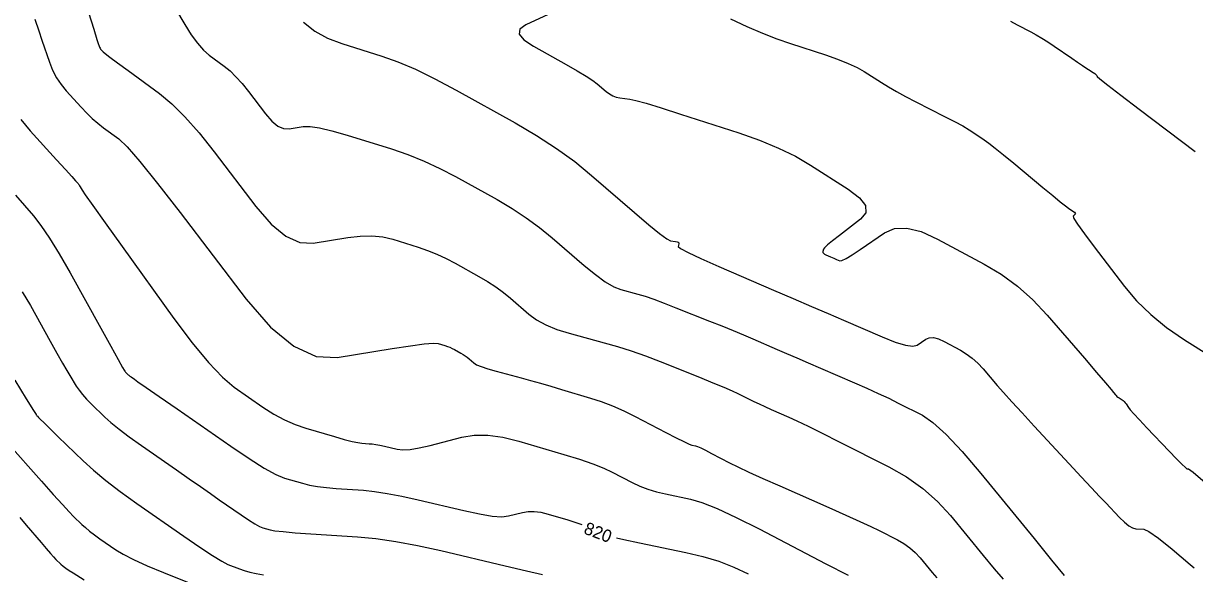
# Model space of a CAD drawing. Extents: x 2082232 to 2083549, y 592624 to 593832.
# Drawn here: x 2083228.1 to 2083294, y 593341.4 to 593372.3 of the extents above; entities that cross this region are included whole.
import ezdxf

# ---------------------------------------------------------------- set-up
doc = ezdxf.new("R2010")
doc.units = 0
doc.layers.add('DT_X_Contour_Major', color=7, linetype='Continuous')
doc.layers.add('DT_X_Contour_Minor', color=7, linetype='Continuous')

msp = doc.modelspace()

# ---------------------------------------------------------------- linework, layer by layer
at = {"layer": 'DT_X_Contour_Major'}
for points in [[(2083243.83, 593372.379), (2083244.465, 593371.887), (2083245.184, 593371.486), (2083245.987, 593371.177), (2083248.243, 593370.475), (2083249.139, 593370.158), (2083250.135, 593369.734), (2083251.23, 593369.202), (2083252.426, 593368.563), (2083255.748, 593366.714), (2083256.952, 593366.01), (2083258.07, 593365.283), (2083259.104, 593364.534), (2083260.053, 593363.762), (2083262.47, 593361.674), (2083263.276, 593360.987), (2083263.883, 593360.493), (2083264.289, 593360.191), (2083264.495, 593360.082), (2083264.777, 593360.049), (2083264.868, 593360.031), (2083264.93, 593360.001), (2083264.962, 593359.96), (2083264.965, 593359.909), (2083264.934, 593359.755), (2083265.069, 593359.643), (2083265.494, 593359.419), (2083266.212, 593359.086), (2083267.221, 593358.642), (2083270.301, 593357.311), (2083271.413, 593356.83), (2083272.44, 593356.386), (2083273.382, 593355.98), (2083274.24, 593355.61), (2083276.412, 593354.674), (2083277.147, 593354.382), (2083277.722, 593354.208), (2083278.139, 593354.152), (2083278.395, 593354.215), (2083278.867, 593354.539), (2083279.065, 593354.623), (2083279.304, 593354.63), (2083279.584, 593354.562), (2083279.906, 593354.417), (2083280.819, 593353.929), (2083281.155, 593353.725), (2083281.482, 593353.481), (2083281.797, 593353.195), (2083282.102, 593352.869), (2083282.901, 593351.944), (2083283.255, 593351.54), (2083283.719, 593351.025), (2083284.293, 593350.397), (2083284.977, 593349.657), (2083286.946, 593347.534), (2083287.629, 593346.799), (2083288.2, 593346.186), (2083288.659, 593345.696), (2083289.007, 593345.328), (2083289.786, 593344.51), (2083290.063, 593344.24), (2083290.308, 593344.045), (2083290.521, 593343.923), (2083290.703, 593343.876), (2083291.147, 593343.848), (2083291.436, 593343.716), (2083291.968, 593343.34), (2083292.745, 593342.72), (2083293.765, 593341.857), (2083293.978, 593341.674)], [(2083227.606, 593362.656), (2083228.63, 593361.48), (2083229.047, 593360.948), (2083229.53, 593360.236), (2083230.078, 593359.343), (2083230.692, 593358.269), (2083232.416, 593355.165), (2083232.983, 593354.143), (2083233.392, 593353.408), (2083233.643, 593352.958), (2083233.735, 593352.794), (2083233.77, 593352.738), (2083233.784, 593352.717), (2083233.803, 593352.694), (2083233.824, 593352.669), (2083233.85, 593352.644), (2083233.922, 593352.574), (2083233.955, 593352.544), (2083233.998, 593352.51), (2083234.052, 593352.469), (2083234.117, 593352.423), (2083234.305, 593352.292), (2083234.508, 593352.15), (2083234.977, 593351.825), (2083235.711, 593351.314), (2083236.71, 593350.62), (2083239.73, 593348.522), (2083240.769, 593347.819), (2083241.619, 593347.287), (2083242.28, 593346.923), (2083242.754, 593346.729), (2083243.765, 593346.436), (2083244.169, 593346.335), (2083244.621, 593346.253), (2083245.122, 593346.188), (2083245.671, 593346.141), (2083247.2, 593346.039), (2083247.822, 593345.977), (2083248.543, 593345.867), (2083249.363, 593345.71), (2083250.281, 593345.505), (2083252.86, 593344.896), (2083253.743, 593344.706), (2083254.458, 593344.592), (2083255.005, 593344.554), (2083255.383, 593344.593), (2083256.169, 593344.798), (2083256.48, 593344.849), (2083256.822, 593344.851), (2083257.195, 593344.801), (2083257.6, 593344.701), (2083258.721, 593344.368), (2083259.112, 593344.246), (2083259.444, 593344.132), (2083259.507, 593344.107)], [(2083261.461, 593343.36), (2083261.874, 593343.263), (2083262.753, 593343.076), (2083265.361, 593342.544), (2083266.313, 593342.319), (2083267.214, 593342.043), (2083268.065, 593341.716), (2083268.865, 593341.338)]]:
    msp.add_lwpolyline(points, dxfattribs=at)
at = {"layer": 'DT_X_Contour_Minor'}
for points in [[(2083236.154, 593373.951), (2083237.142, 593372.261), (2083237.506, 593371.677), (2083237.857, 593371.194), (2083238.195, 593370.81), (2083238.519, 593370.526), (2083239.368, 593369.903), (2083239.691, 593369.639), (2083240.026, 593369.316), (2083240.371, 593368.932), (2083240.728, 593368.489), (2083241.693, 593367.226), (2083242.047, 593366.818), (2083242.385, 593366.541), (2083242.709, 593366.393), (2083243.016, 593366.377), (2083243.816, 593366.507), (2083244.196, 593366.513), (2083244.734, 593366.434), (2083245.431, 593366.271), (2083246.286, 593366.023), (2083248.778, 593365.247), (2083249.705, 593364.932), (2083250.617, 593364.568), (2083251.514, 593364.155), (2083252.396, 593363.693), (2083254.728, 593362.396), (2083255.577, 593361.897), (2083256.377, 593361.374), (2083257.127, 593360.827), (2083257.828, 593360.255), (2083259.63, 593358.698), (2083260.267, 593358.175), (2083260.824, 593357.774), (2083261.302, 593357.494), (2083261.702, 593357.336), (2083262.661, 593357.077), (2083263.065, 593356.957), (2083263.556, 593356.79), (2083264.136, 593356.577), (2083264.803, 593356.317), (2083266.7, 593355.563), (2083267.386, 593355.288), (2083268.021, 593355.028), (2083268.606, 593354.785), (2083269.14, 593354.557), (2083270.496, 593353.971), (2083271.031, 593353.74), (2083271.618, 593353.487), (2083272.257, 593353.211), (2083272.948, 593352.913), (2083274.861, 593352.088), (2083275.553, 593351.785), (2083276.194, 593351.495), (2083276.783, 593351.217), (2083277.321, 593350.951), (2083278.687, 593350.26), (2083279.276, 593349.861), (2083280.019, 593349.183), (2083280.916, 593348.225), (2083281.966, 593346.989), (2083284.97, 593343.318), (2083285.957, 593342.113), (2083286.661, 593341.253)], [(2083231.726, 593372.936), (2083232.018, 593371.997), (2083232.2, 593371.411), (2083232.274, 593371.178), (2083232.326, 593371.026), (2083232.348, 593370.971), (2083232.375, 593370.92), (2083232.406, 593370.873), (2083232.442, 593370.829), (2083232.544, 593370.717), (2083232.661, 593370.62), (2083232.933, 593370.411), (2083233.362, 593370.091), (2083233.947, 593369.66), (2083235.715, 593368.361), (2083236.406, 593367.791), (2083237.15, 593367.055), (2083237.949, 593366.152), (2083238.802, 593365.083), (2083241.15, 593362.012), (2083242.011, 593361.019), (2083242.835, 593360.343), (2083243.621, 593359.985), (2083244.37, 593359.945), (2083246.317, 593360.261), (2083247.023, 593360.343), (2083247.681, 593360.355), (2083248.291, 593360.295), (2083248.852, 593360.163), (2083250.285, 593359.717), (2083250.819, 593359.536), (2083251.343, 593359.327), (2083251.859, 593359.089), (2083252.366, 593358.823), (2083253.707, 593358.078), (2083254.195, 593357.791), (2083254.655, 593357.49), (2083255.087, 593357.175), (2083255.49, 593356.846), (2083256.526, 593355.951), (2083256.959, 593355.632), (2083257.48, 593355.347), (2083258.089, 593355.096), (2083258.786, 593354.879), (2083260.762, 593354.346), (2083261.514, 593354.129), (2083262.29, 593353.88), (2083263.088, 593353.598), (2083263.909, 593353.283), (2083266.13, 593352.4), (2083266.889, 593352.095), (2083267.501, 593351.842), (2083267.966, 593351.641), (2083268.284, 593351.493), (2083268.935, 593351.166), (2083269.196, 593351.038), (2083269.488, 593350.9), (2083269.813, 593350.751), (2083270.169, 593350.592), (2083271.163, 593350.155), (2083271.62, 593349.945), (2083272.245, 593349.644), (2083273.038, 593349.252), (2083273.999, 593348.768), (2083276.787, 593347.358), (2083277.788, 593346.789), (2083278.701, 593346.142), (2083279.524, 593345.417), (2083280.259, 593344.612), (2083282.101, 593342.363), (2083282.728, 593341.61), (2083283.23, 593341.038)], [(2083228.701, 593372.563), (2083228.918, 593371.895), (2083229.097, 593371.363), (2083229.524, 593370.125), (2083229.703, 593369.676), (2083229.92, 593369.258), (2083230.176, 593368.87), (2083230.47, 593368.512), (2083231.306, 593367.599), (2083231.62, 593367.27), (2083231.937, 593366.968), (2083232.255, 593366.692), (2083232.576, 593366.442), (2083233.435, 593365.811), (2083233.891, 593365.376), (2083234.617, 593364.541), (2083235.612, 593363.309), (2083236.876, 593361.678), (2083240.606, 593356.797), (2083241.975, 593355.219), (2083243.285, 593354.146), (2083244.534, 593353.577), (2083245.724, 593353.513), (2083248.818, 593354.015), (2083249.85, 593354.174), (2083250.628, 593354.275), (2083251.151, 593354.318), (2083251.418, 593354.304), (2083251.793, 593354.187), (2083251.932, 593354.14), (2083252.069, 593354.085), (2083252.204, 593354.023), (2083252.336, 593353.954), (2083252.686, 593353.759), (2083252.814, 593353.684), (2083252.934, 593353.606), (2083253.046, 593353.523), (2083253.152, 593353.438), (2083253.422, 593353.204), (2083253.577, 593353.109), (2083253.837, 593353.001), (2083254.204, 593352.88), (2083254.677, 593352.745), (2083256.078, 593352.366), (2083256.615, 593352.219), (2083257.173, 593352.062), (2083257.752, 593351.895), (2083258.353, 593351.718), (2083259.984, 593351.233), (2083260.6, 593351.031), (2083261.226, 593350.791), (2083261.862, 593350.511), (2083262.507, 593350.193), (2083264.24, 593349.292), (2083264.818, 593348.994), (2083265.253, 593348.777), (2083265.545, 593348.641), (2083265.694, 593348.585), (2083265.9, 593348.543), (2083266.015, 593348.504), (2083266.206, 593348.42), (2083266.472, 593348.291), (2083266.814, 593348.115), (2083267.826, 593347.588), (2083268.288, 593347.357), (2083268.913, 593347.063), (2083269.701, 593346.704), (2083270.653, 593346.281), (2083273.41, 593345.067), (2083274.362, 593344.644), (2083275.153, 593344.287), (2083275.781, 593343.994), (2083276.247, 593343.767), (2083277.274, 593343.247), (2083277.643, 593343.038), (2083277.979, 593342.8), (2083278.282, 593342.532), (2083278.553, 593342.236), (2083279.231, 593341.408), (2083279.5, 593341.106)], [(2083257.604, 593372.821), (2083256.341, 593372.236), (2083256.013, 593371.996), (2083255.977, 593371.715), (2083256.231, 593371.393), (2083256.777, 593371.029), (2083258.621, 593370.003), (2083259.249, 593369.646), (2083259.75, 593369.346), (2083260.125, 593369.102), (2083260.374, 593368.914), (2083260.866, 593368.488), (2083261.054, 593368.345), (2083261.247, 593368.236), (2083261.446, 593368.161), (2083261.65, 593368.119), (2083262.202, 593368.053), (2083262.537, 593367.982), (2083263.126, 593367.818), (2083263.969, 593367.56), (2083265.068, 593367.21), (2083268.336, 593366.15), (2083269.508, 593365.74), (2083270.573, 593365.301), (2083271.53, 593364.835), (2083272.379, 593364.342), (2083274.501, 593362.989), (2083275.142, 593362.503), (2083275.472, 593362.058), (2083275.493, 593361.655), (2083275.202, 593361.293), (2083274.015, 593360.384), (2083273.624, 593360.079), (2083273.342, 593359.848), (2083273.169, 593359.689), (2083273.104, 593359.603), (2083273.078, 593359.472), (2083273.081, 593359.424), (2083273.112, 593359.377), (2083273.169, 593359.332), (2083273.253, 593359.289), (2083273.513, 593359.177), (2083273.693, 593359.099), (2083273.773, 593359.065), (2083273.845, 593359.034), (2083274.028, 593358.955), (2083274.152, 593358.973), (2083274.386, 593359.085), (2083274.731, 593359.293), (2083275.186, 593359.596), (2083276.546, 593360.531), (2083277.115, 593360.771), (2083277.803, 593360.793), (2083278.611, 593360.595), (2083279.537, 593360.177), (2083282.165, 593358.772), (2083283.126, 593358.197), (2083284.036, 593357.526), (2083284.897, 593356.76), (2083285.707, 593355.898), (2083287.802, 593353.472), (2083288.494, 593352.67), (2083288.999, 593352.082), (2083289.317, 593351.71), (2083289.449, 593351.552), (2083289.551, 593351.418), (2083289.593, 593351.369), (2083289.64, 593351.322), (2083289.695, 593351.279), (2083289.755, 593351.237), (2083289.925, 593351.13), (2083289.987, 593351.086), (2083290.045, 593351.032), (2083290.1, 593350.969), (2083290.152, 593350.898), (2083290.285, 593350.694), (2083290.387, 593350.566), (2083290.595, 593350.333), (2083290.906, 593349.997), (2083291.323, 593349.557), (2083292.573, 593348.244), (2083292.988, 593347.812), (2083293.294, 593347.504), (2083293.491, 593347.318), (2083293.579, 593347.254), (2083293.67, 593347.249), (2083293.921, 593347.056), (2083294.607, 593346.481)], [(2083267.875, 593372.571), (2083268.801, 593372.14), (2083269.672, 593371.764), (2083270.49, 593371.443), (2083271.253, 593371.177), (2083273.217, 593370.541), (2083273.906, 593370.303), (2083274.502, 593370.068), (2083275.003, 593369.835), (2083275.411, 593369.604), (2083276.373, 593368.991), (2083276.764, 593368.751), (2083277.218, 593368.491), (2083277.733, 593368.21), (2083278.31, 593367.91), (2083279.932, 593367.082), (2083280.491, 593366.792), (2083280.952, 593366.542), (2083281.314, 593366.333), (2083281.579, 593366.165), (2083282.153, 593365.77), (2083282.419, 593365.576), (2083282.786, 593365.291), (2083283.253, 593364.915), (2083283.822, 593364.449), (2083285.472, 593363.082), (2083286.026, 593362.626), (2083286.449, 593362.281), (2083286.741, 593362.048), (2083286.903, 593361.926), (2083287.16, 593361.752), (2083287.239, 593361.691), (2083287.285, 593361.638), (2083287.296, 593361.594), (2083287.273, 593361.558), (2083287.166, 593361.474), (2083287.21, 593361.343), (2083287.424, 593361.01), (2083287.806, 593360.476), (2083288.358, 593359.742), (2083290.054, 593357.516), (2083290.743, 593356.702), (2083291.537, 593355.931), (2083292.436, 593355.202), (2083293.44, 593354.515), (2083296.258, 593352.741)], [(2083283.646, 593372.447), (2083284.025, 593372.228), (2083284.793, 593371.836), (2083285.091, 593371.676), (2083285.409, 593371.489), (2083285.747, 593371.275), (2083286.106, 593371.035), (2083287.088, 593370.359), (2083287.423, 593370.129), (2083287.691, 593369.946), (2083287.893, 593369.811), (2083288.027, 593369.722), (2083288.297, 593369.548), (2083288.386, 593369.488), (2083288.452, 593369.44), (2083288.493, 593369.403), (2083288.511, 593369.377), (2083288.526, 593369.324), (2083288.679, 593369.195), (2083289.124, 593368.847), (2083289.863, 593368.281), (2083290.896, 593367.496), (2083294.04, 593365.11)], [(2083227.913, 593366.903), (2083228.439, 593366.26), (2083229.929, 593364.632), (2083230.42, 593364.095), (2083230.777, 593363.705), (2083230.999, 593363.462), (2083231.087, 593363.365), (2083231.141, 593363.302), (2083231.164, 593363.273), (2083231.192, 593363.232), (2083231.224, 593363.178), (2083231.261, 593363.113), (2083231.367, 593362.923), (2083231.537, 593362.672), (2083231.971, 593362.059), (2083232.668, 593361.086), (2083233.627, 593359.752), (2083236.535, 593355.713), (2083237.565, 593354.335), (2083238.474, 593353.23), (2083239.262, 593352.399), (2083239.929, 593351.841), (2083241.545, 593350.719), (2083242.151, 593350.328), (2083242.756, 593350), (2083243.361, 593349.733), (2083243.966, 593349.527), (2083245.579, 593349.061), (2083246.128, 593348.907), (2083246.565, 593348.793), (2083246.891, 593348.721), (2083247.106, 593348.69), (2083247.531, 593348.662), (2083247.703, 593348.645), (2083247.903, 593348.614), (2083248.131, 593348.571), (2083248.386, 593348.514), (2083249.101, 593348.345), (2083249.419, 593348.311), (2083249.836, 593348.336), (2083250.352, 593348.421), (2083250.967, 593348.565), (2083252.738, 593349.027), (2083253.437, 593349.143), (2083254.208, 593349.146), (2083255.049, 593349.035), (2083255.962, 593348.809), (2083258.489, 593348.057), (2083259.371, 593347.783), (2083260.119, 593347.525), (2083260.736, 593347.284), (2083261.22, 593347.059), (2083262.333, 593346.48), (2083262.764, 593346.276), (2083263.223, 593346.1), (2083263.71, 593345.952), (2083264.223, 593345.831), (2083265.63, 593345.544), (2083266.268, 593345.358), (2083267.125, 593345.016), (2083268.202, 593344.517), (2083269.499, 593343.862), (2083273.25, 593341.907), (2083274.508, 593341.255)], [(2083227.99, 593357.202), (2083228.448, 593356.437), (2083229.56, 593354.436), (2083229.942, 593353.751), (2083230.254, 593353.199), (2083230.496, 593352.779), (2083230.668, 593352.491), (2083231.032, 593351.9), (2083231.188, 593351.671), (2083231.381, 593351.428), (2083231.611, 593351.171), (2083231.88, 593350.901), (2083232.645, 593350.161), (2083232.989, 593349.853), (2083233.446, 593349.485), (2083234.018, 593349.057), (2083234.704, 593348.569), (2083236.684, 593347.186), (2083237.391, 593346.692), (2083238.027, 593346.248), (2083238.593, 593345.854), (2083239.088, 593345.51), (2083240.314, 593344.658), (2083240.736, 593344.373), (2083241.081, 593344.157), (2083241.349, 593344.009), (2083241.542, 593343.93), (2083241.952, 593343.812), (2083242.211, 593343.764), (2083242.677, 593343.712), (2083243.352, 593343.654), (2083244.236, 593343.591), (2083246.869, 593343.416), (2083247.903, 593343.318), (2083249.029, 593343.156), (2083250.249, 593342.931), (2083251.56, 593342.642), (2083255.181, 593341.787), (2083256.388, 593341.503), (2083257.293, 593341.296)], [(2083227.568, 593352.24), (2083228.22, 593351.182), (2083228.436, 593350.832), (2083228.594, 593350.578), (2083228.693, 593350.418), (2083228.735, 593350.352), (2083228.768, 593350.303), (2083228.782, 593350.283), (2083228.8, 593350.261), (2083228.821, 593350.235), (2083228.846, 593350.207), (2083228.916, 593350.127), (2083229.005, 593350.038), (2083229.218, 593349.83), (2083229.555, 593349.502), (2083230.016, 593349.055), (2083231.413, 593347.704), (2083231.996, 593347.174), (2083232.695, 593346.597), (2083233.512, 593345.973), (2083234.447, 593345.303), (2083237.094, 593343.454), (2083237.994, 593342.835), (2083238.706, 593342.365), (2083239.23, 593342.044), (2083239.568, 593341.871), (2083240.218, 593341.61), (2083240.486, 593341.516), (2083240.804, 593341.43), (2083241.17, 593341.353), (2083241.586, 593341.285)], [(2083227.149, 593348.726), (2083229.082, 593346.544), (2083229.739, 593345.807), (2083230.257, 593345.231), (2083230.639, 593344.818), (2083230.883, 593344.568), (2083231.351, 593344.115), (2083231.547, 593343.937), (2083231.781, 593343.744), (2083232.055, 593343.535), (2083232.368, 593343.31), (2083233.256, 593342.69), (2083233.674, 593342.436), (2083234.262, 593342.137), (2083235.021, 593341.795), (2083235.949, 593341.409), (2083238.652, 593340.32)], [(2083227.853, 593344.515), (2083228.22, 593344.085), (2083229.054, 593343.096), (2083229.34, 593342.758), (2083229.575, 593342.489), (2083229.759, 593342.286), (2083229.89, 593342.152), (2083230.172, 593341.883), (2083230.294, 593341.776), (2083230.448, 593341.658), (2083230.634, 593341.529), (2083230.852, 593341.389), (2083231.477, 593340.999)]]:
    msp.add_lwpolyline(points, dxfattribs=at)

# ---------------------------------------------------------------- texts
at = {"layer": 'DT_X_Contour_Major'}
msp.add_text('820', height=0.7, rotation=339.08383, dxfattribs=at).set_placement((2083259.563, 593343.623))

doc.saveas('drawing.dxf')
